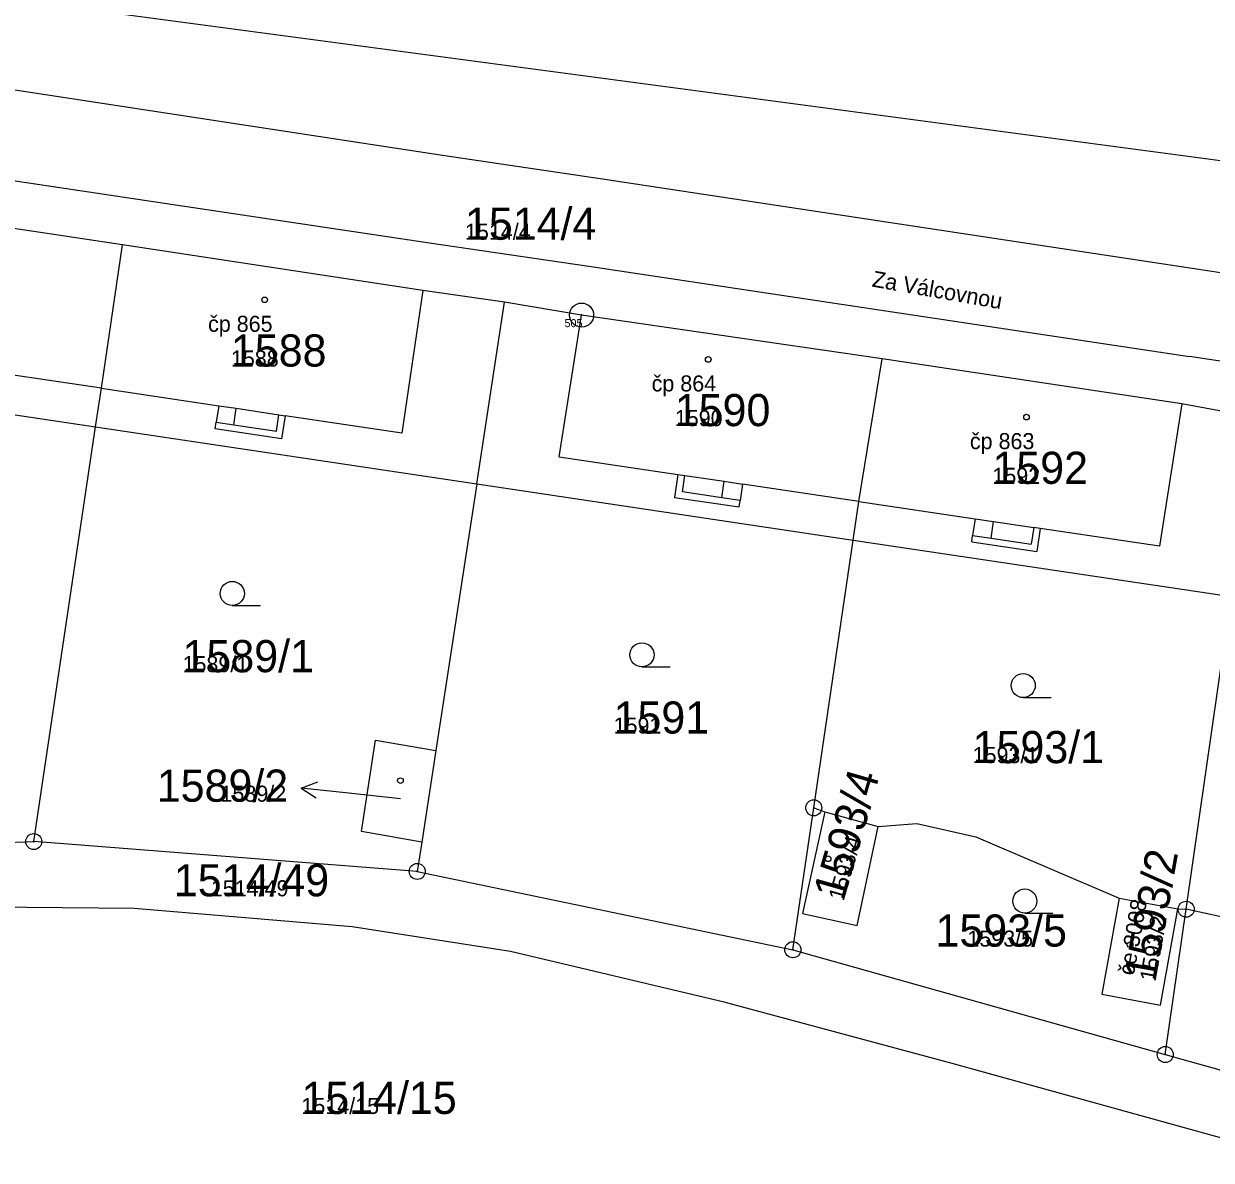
# Model space of a CAD drawing. Extents: x -763628 to -761565, y -976033 to -973833.
# Drawn here: x -763286.4 to -763212.5, y -975383.1 to -975312.4 of the extents above; entities that cross this region are included whole.
import ezdxf

# ---------------------------------------------------------------- set-up
doc = ezdxf.new("R2010")
doc.units = 0
for name, color, linetype in [('KN_cisla parcel 1000', 7, 'Continuous'), ('KN_cisla parcel 500', 7, 'Continuous'), ('KN_cisla parcel znacky', 7, 'Continuous'), ('KN_cisla popisna 500', 7, 'Continuous'), ('KN_hranice parcel', 7, 'Continuous'), ('KN_popisy', 7, 'Continuous'), ('KN_vnitrni kresba parcel', 7, 'Continuous'), ('KN_znacky bodu BP', 7, 'Continuous'), ('KN_znacky budov', 7, 'Continuous'), ('KN_znacky kultur', 7, 'Continuous')]:
    doc.layers.add(name, color=color, linetype=linetype)

msp = doc.modelspace()

# ---------------------------------------------------------------- linework, layer by layer
at = {"layer": 'KN_cisla parcel znacky'}
for p, q in [((-763269.175, -975359.976), (-763268.126, -975359.583)), ((-763266.19, -975360.29), (-763269.175, -975359.976)), ((-763269.175, -975359.976), (-763268.231, -975360.579)), ((-763262.99, -975360.64), (-763266.19, -975360.29))]:
    msp.add_line(p, q, dxfattribs=at)
at = {"layer": 'KN_hranice parcel'}
for p, q in [((-763258.24, -975341.04), (-763256.5, -975329.74)), ((-763285.81, -975363.3), (-763281.96, -975337.5)), ((-763281.96, -975337.5), (-763258.24, -975341.04)), ((-763258.24, -975341.04), (-763260.79, -975357.63)), ((-763258.24, -975341.04), (-763234.81, -975344.54)), ((-763237.26, -975361.2), (-763234.81, -975344.54)), ((-763234.81, -975344.54), (-763211.27, -975348.05)), ((-763214.08, -975367.51), (-763211.27, -975348.05)), ((-763260.79, -975357.63), (-763261.66, -975363.34)), ((-763238.56, -975370.03), (-763237.26, -975361.2)), ((-763237.26, -975361.2), (-763236.57, -975361.45)), ((-763236.57, -975361.45), (-763233.25, -975362.36)), ((-763298.6, -975363.79), (-763285.81, -975363.3)), ((-763261.94, -975365.16), (-763285.81, -975363.3)), ((-763261.66, -975363.34), (-763261.94, -975365.16)), ((-763261.94, -975365.16), (-763238.56, -975370.03)), ((-763218.24, -975366.83), (-763214.6, -975367.48)), ((-763215.38, -975376.55), (-763214.08, -975367.51)), ((-763214.6, -975367.48), (-763214.08, -975367.51)), ((-763207.22, -975368.99), (-763214.08, -975367.51)), ((-763238.56, -975370.03), (-763215.38, -975376.55)), ((-763215.38, -975376.55), (-763194.45, -975382.38))]:
    msp.add_line(p, q, dxfattribs=at)
for points in [[(-763210.7, -975321.11), (-763302.52, -975308.84), (-763362.74, -975315.98)], [(-763280.28, -975326.17), (-763298.96, -975323.37), (-763302.31, -975323.28), (-763306.88, -975323.82)], [(-763281.96, -975337.5), (-763281.6, -975335.09), (-763280.28, -975326.17)], [(-763256.5, -975329.74), (-763261.6, -975329.01), (-763280.28, -975326.17)], [(-763233.01, -975333.26), (-763251.71, -975330.54), (-763256.5, -975329.74)], [(-763234.81, -975344.54), (-763234.46, -975342.13), (-763233.01, -975333.26)], [(-763209.1, -975337.04), (-763214.34, -975336.06), (-763233.01, -975333.26)], [(-763305.93, -975340.05), (-763301.26, -975339.38), (-763300.61, -975334.72), (-763281.96, -975337.5)], [(-763261.66, -975363.34), (-763265.41, -975362.68), (-763264.54, -975356.98), (-763260.79, -975357.63)], [(-763236.57, -975361.45), (-763237.97, -975367.78), (-763234.56, -975368.53), (-763233.25, -975362.36)], [(-763233.25, -975362.36), (-763230.85, -975362.17), (-763227.18, -975363), (-763218.24, -975366.83)], [(-763218.24, -975366.83), (-763219.32, -975372.8), (-763215.67, -975373.48), (-763214.6, -975367.48)], [(-763192.16, -975387.29), (-763209.17, -975382.5), (-763228.64, -975377.11), (-763242.84, -975373.29), (-763256.14, -975370.15), (-763266, -975368.61), (-763279.57, -975367.46), (-763299.68, -975367.28), (-763305.77, -975367.69), (-763318.6, -975368.92), (-763330.25, -975370.62), (-763340.77, -975372.36), (-763351.38, -975373.38), (-763370.3, -975376.44), (-763377.37, -975378.01), (-763383.86, -975381.56)]]:
    msp.add_lwpolyline(points, dxfattribs=at)
at = {"layer": 'KN_vnitrni kresba parcel'}
for p, q in [((-763297.73, -975314.89), (-763260.37, -975320.59)), ((-763298.8, -975320.4), (-763261.17, -975326.05)), ((-763260.37, -975320.59), (-763250.41, -975322.06)), ((-763250.41, -975322.06), (-763213.03, -975327.72)), ((-763261.17, -975326.05), (-763251.26, -975327.49)), ((-763251.26, -975327.49), (-763213.88, -975333.12)), ((-763213.03, -975327.72), (-763202.02, -975329.45)), ((-763261.6, -975329.01), (-763262.9, -975337.88)), ((-763253.11, -975339.35), (-763251.71, -975330.54)), ((-763203.19, -975334.74), (-763213.88, -975333.12)), ((-763281.6, -975335.09), (-763288.95, -975334)), ((-763281.6, -975335.09), (-763274.3, -975336.18)), ((-763214.34, -975336.06), (-763215.73, -975344.92)), ((-763274.3, -975336.18), (-763274.45, -975337.2)), ((-763274.3, -975336.18), (-763273.21, -975336.34)), ((-763273.36, -975337.36), (-763273.21, -975336.34)), ((-763273.21, -975336.34), (-763270.55, -975336.74)), ((-763270.7, -975337.76), (-763270.55, -975336.74)), ((-763270.55, -975336.74), (-763270.17, -975336.8)), ((-763270.17, -975336.8), (-763270.39, -975338.23)), ((-763262.9, -975337.88), (-763270.17, -975336.8)), ((-763274.51, -975337.61), (-763274.45, -975337.2)), ((-763270.39, -975338.23), (-763274.51, -975337.61)), ((-763274.45, -975337.2), (-763273.36, -975337.36)), ((-763273.36, -975337.36), (-763270.7, -975337.76)), ((-763253.11, -975339.35), (-763245.71, -975340.45)), ((-763245.71, -975340.45), (-763245.92, -975341.89)), ((-763245.71, -975340.45), (-763245.28, -975340.52)), ((-763245.44, -975341.54), (-763245.28, -975340.52)), ((-763245.28, -975340.52), (-763242.83, -975340.88)), ((-763242.99, -975341.91), (-763242.83, -975340.88)), ((-763242.83, -975340.88), (-763241.69, -975341.05)), ((-763241.69, -975341.05), (-763241.84, -975342.08)), ((-763234.46, -975342.13), (-763241.69, -975341.05)), ((-763245.92, -975341.89), (-763241.9, -975342.48)), ((-763242.99, -975341.91), (-763245.44, -975341.54)), ((-763241.84, -975342.08), (-763242.99, -975341.91)), ((-763241.9, -975342.48), (-763241.84, -975342.08)), ((-763234.46, -975342.13), (-763227.21, -975343.21)), ((-763227.21, -975343.21), (-763227.37, -975344.26)), ((-763227.21, -975343.21), (-763226.07, -975343.38)), ((-763226.22, -975344.43), (-763226.07, -975343.38)), ((-763226.07, -975343.38), (-763223.57, -975343.75)), ((-763227.42, -975344.64), (-763227.37, -975344.26)), ((-763227.37, -975344.26), (-763226.22, -975344.43)), ((-763223.57, -975343.75), (-763223.72, -975344.8)), ((-763223.17, -975343.81), (-763223.57, -975343.75)), ((-763223.17, -975343.81), (-763223.38, -975345.24)), ((-763215.73, -975344.92), (-763223.17, -975343.81)), ((-763227.42, -975344.64), (-763223.38, -975345.24)), ((-763226.22, -975344.43), (-763223.72, -975344.8))]:
    msp.add_line(p, q, dxfattribs=at)
at = {"layer": 'KN_znacky bodu BP'}
for centre, radius in [((-763251.71, -975330.54), 0.75), ((-763251.71, -975330.54), 0.03), ((-763237.26, -975361.2), 0.5), ((-763237.26, -975361.2), 0.0303), ((-763285.81, -975363.3), 0.5), ((-763285.81, -975363.3), 0.0303), ((-763261.94, -975365.16), 0.5), ((-763261.94, -975365.16), 0.0303), ((-763214.08, -975367.51), 0.5), ((-763214.08, -975367.51), 0.0303), ((-763238.56, -975370.03), 0.5), ((-763238.56, -975370.03), 0.0303), ((-763215.38, -975376.55), 0.5), ((-763215.38, -975376.55), 0.0303)]:
    msp.add_circle(centre, radius, dxfattribs=at)
at = {"layer": 'KN_znacky budov'}
for centre in [(-763271.437, -975329.589), (-763243.827, -975333.299), (-763224.017, -975336.889), (-763262.987, -975359.509), (-763236.367, -975364.369), (-763217.567, -975369.719)]:
    msp.add_circle(centre, 0.175, dxfattribs=at)
at = {"layer": 'KN_znacky kultur'}
for p, q in [((-763273.453, -975348.61), (-763271.703, -975348.61)), ((-763247.953, -975352.43), (-763246.203, -975352.43)), ((-763224.223, -975354.34), (-763222.473, -975354.34)), ((-763224.123, -975367.75), (-763222.373, -975367.75))]:
    msp.add_line(p, q, dxfattribs=at)
for centre in [(-763273.453, -975347.86), (-763247.953, -975351.68), (-763224.223, -975353.59), (-763224.123, -975367)]:
    msp.add_circle(centre, 0.75, dxfattribs=at)

# ---------------------------------------------------------------- texts
at = {"layer": 'KN_cisla parcel 1000'}
for s, p in [('1514/4', (-763258.97, -975325.85)), ('1588', (-763273.54, -975333.74)), ('1590', (-763245.91, -975337.45)), ('1592', (-763226.14, -975341.04)), ('1589/1', (-763276.55, -975352.76)), ('1591', (-763249.72, -975356.58)), ('1593/1', (-763227.37, -975358.42)), ('1589/2', (-763278.155, -975360.82)), ('1514/49', (-763277.09, -975366.707)), ('1593/5', (-763229.68, -975369.836)), ('1514/15', (-763269.15, -975380.25))]:
    msp.add_text(s, height=2, dxfattribs=at).set_placement(p)
for s, rotation, p in [('1593/4', 74, (-763235.403, -975367.046)), ('1593/2', 80, (-763215.993, -975372.048))]:
    msp.add_text(s, height=2, rotation=rotation, dxfattribs=at).set_placement(p)
at = {"layer": 'KN_cisla parcel 500'}
for s, p in [('1514/4', (-763258.97, -975325.85)), ('1588', (-763273.54, -975333.74)), ('1590', (-763245.91, -975337.45)), ('1592', (-763226.14, -975341.04)), ('1589/1', (-763276.55, -975352.76)), ('1591', (-763249.72, -975356.58)), ('1593/1', (-763227.37, -975358.42)), ('1589/2', (-763274.188, -975360.82)), ('1514/49', (-763274.79, -975366.707)), ('1593/5', (-763227.697, -975369.836)), ('1514/15', (-763269.15, -975380.25))]:
    msp.add_text(s, height=1, dxfattribs=at).set_placement(p)
for s, rotation, p in [('1593/4', 74, (-763235.403, -975367.046)), ('1593/2', 80, (-763215.993, -975372.048))]:
    msp.add_text(s, height=1, rotation=rotation, dxfattribs=at).set_placement(p)
at = {"layer": 'KN_cisla popisna 500'}
for s, p in [('čp 865', (-763274.961, -975331.581)), ('čp 864', (-763247.351, -975335.291)), ('čp 863', (-763227.541, -975338.881))]:
    msp.add_text(s, height=1, dxfattribs=at).set_placement(p)
msp.add_text('če 3008', height=1, rotation=80, dxfattribs=at).set_placement((-763217.335, -975371.67))
at = {"layer": 'KN_popisy'}
msp.add_text('Za Válcovnou', height=1, rotation=350, dxfattribs=at).set_placement((-763233.677, -975328.757))
at = {"layer": 'KN_znacky bodu BP'}
msp.add_text('505', height=0.5, dxfattribs=at).set_placement((-763252.771, -975331.29))

doc.saveas('drawing.dxf')
